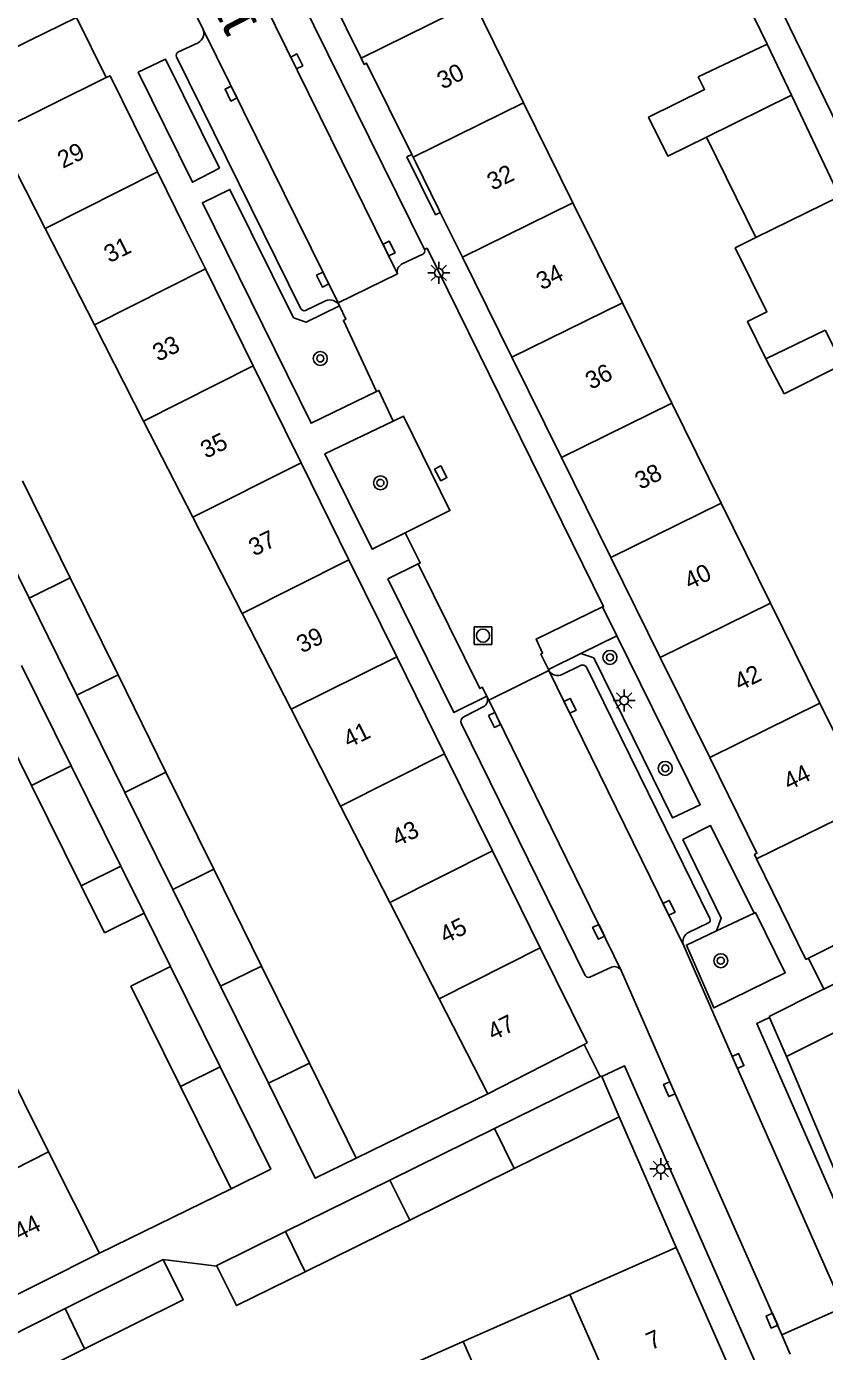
# Model space of a CAD drawing. Extents: x 132994 to 136000, y 393499 to 395512.
# Drawn here: x 134697.3 to 134742.9, y 394728.9 to 394804.6 of the extents above; entities that cross this region are included whole.
import ezdxf

# ---------------------------------------------------------------- set-up
doc = ezdxf.new("R2010")
doc.units = 0
for name, color, linetype in [('gg-afsc-erfafscheiding', 7, 'Continuous'), ('gg-afsc-hekwerk', 7, 'Continuous'), ('gg-afsc-muur', 7, 'Continuous'), ('gg-anno-huisnummerreeks BGT', 7, 'Continuous'), ('gg-anno-openbare ruimte label', 7, 'Continuous'), ('gg-bbg-bijgebouw', 7, 'Continuous'), ('gg-bbg-gedigitaliseerde bebouwing', 7, 'Continuous'), ('gg-bbg-gedigitaliseerde bijgebouw', 7, 'Continuous'), ('gg-bbg-hoofdgebouw', 7, 'Continuous'), ('gg-bbg-tussenscheiding', 7, 'Continuous'), ('gg-knt-verharding', 7, 'Continuous'), ('gg-knt-verharding nz', 7, 'Continuous'), ('gt-grn-groengrens', 7, 'Continuous'), ('gt-symb-boom', 7, 'Continuous'), ('gt-symb-kolk', 7, 'Continuous'), ('gt-symb-kolk center center', 7, 'Continuous'), ('gt-symb-lichtmast', 7, 'Continuous'), ('gt-symb-rioolschacht', 7, 'Continuous')]:
    doc.layers.add(name, color=color, linetype=linetype)

# ---------------------------------------------------------------- blocks, each defined once
blk = doc.blocks.new('gt0-KOLK')
at = {"layer": 'gt-symb-kolk'}
blk.add_lwpolyline([(0, 0), (0.375, 0), (0.375, 0.4), (-0.375, 0.4), (-0.375, 0), (0, 0)], dxfattribs=at)
blk = doc.blocks.new('gt0-BOOM')
at = {"layer": 'gt-symb-boom'}
for radius in [0.4, 0.2]:
    blk.add_circle((0, 0), radius, dxfattribs=at)
blk = doc.blocks.new('gt0-LMAST')
at = {"layer": 'gt-symb-lichtmast'}
for p, q in [((-0.182, 0.173), (-0.447, 0.438)), ((-0.005, 0.246), (-0.005, 0.621)), ((0.172, 0.173), (0.437, 0.438)), ((-0.255, -0.004), (-0.63, -0.004)), ((-0.182, -0.181), (-0.447, -0.446)), ((-0.005, -0.254), (-0.005, -0.629)), ((0.437, -0.446), (0.172, -0.181)), ((0.245, -0.004), (0.62, -0.004))]:
    blk.add_line(p, q, dxfattribs=at)
blk.add_circle((-0.005, -0.004), 0.25, dxfattribs=at)
blk = doc.blocks.new('gt0-RS')
at = {"layer": 'gt-symb-rioolschacht'}
blk.add_lwpolyline([(-0.5, -0.5), (0.5, -0.5), (0.5, 0.5), (-0.5, 0.5)], close=True, dxfattribs=at)
blk.add_circle((0, 0), 0.375, dxfattribs=at)
blk = doc.blocks.new('gt0-KOLKCC')
at = {"layer": 'gt-symb-kolk center center'}
blk.add_lwpolyline([(-0.375, 0.2), (0.375, 0.2), (0.375, -0.2), (-0.375, -0.2)], close=True, dxfattribs=at)

msp = doc.modelspace()

# ---------------------------------------------------------------- linework, layer by layer
at = {"layer": 'gg-afsc-erfafscheiding'}
for p, q in [((134700.152, 394805.133), (134697.46, 394803.809)), ((134701.846, 394801.69), (134700.152, 394805.133)), ((134704.011, 394753.92), (134705.519, 394750.873)), ((134723.659, 394743.596), (134716.14, 394739.923)), ((134708.982, 394738.168), (134701.455, 394734.48)), ((134708.179, 394733.749), (134705.104, 394734.114))]:
    msp.add_line(p, q, dxfattribs=at)
msp.add_lwpolyline([(134739.627, 394803.605), (134732.761, 394817.735), (134732.661, 394817.687)], dxfattribs=at)
at = {"layer": 'gg-afsc-hekwerk'}
for p, q in [((134741.993, 394751.347), (134742.877, 394749.586)), ((134729.176, 394746.418), (134730.078, 394744.59))]:
    msp.add_line(p, q, dxfattribs=at)
at = {"layer": 'gg-afsc-muur'}
for p, q in [((134697.46, 394803.809), (134687.151, 394798.731)), ((134740.73, 394745.72), (134743.66, 394738.82)), ((134731.18, 394742.28), (134734.43, 394734.81))]:
    msp.add_line(p, q, dxfattribs=at)
at = {"layer": 'gg-bbg-bijgebouw'}
for p, q in [((134739.627, 394803.605), (134735.696, 394801.738)), ((134741.018, 394800.683), (134739.627, 394803.605)), ((134743.772, 394794.897), (134741.018, 394800.683)), ((134746.082, 394751.197), (134742.877, 394749.586)), ((134742.877, 394749.586), (134742.703, 394749.499)), ((134742.703, 394749.499), (134739.74, 394748.01)), ((134740.73, 394745.72), (134747.055, 394748.891)), ((134739.74, 394748.01), (134739.766, 394747.95)), ((134739.766, 394747.95), (134740.73, 394745.72)), ((134730.078, 394744.59), (134730.16, 394744.63)), ((134730.16, 394744.63), (134730.183, 394744.577)), ((134730.183, 394744.577), (134731.18, 394742.28))]:
    msp.add_line(p, q, dxfattribs=at)
msp.add_lwpolyline([(134742.947, 394787.256), (134743.94, 394785.283), (134740.608, 394783.606)], dxfattribs=at)
at = {"layer": 'gg-bbg-gedigitaliseerde bebouwing'}
for p, q in [((134701.172, 394787.565), (134698.355, 394793.072)), ((134703.987, 394782.06), (134701.172, 394787.565)), ((134706.804, 394776.553), (134703.987, 394782.06)), ((134709.619, 394771.048), (134706.804, 394776.553)), ((134712.412, 394765.586), (134709.619, 394771.048)), ((134715.251, 394760.035), (134712.412, 394765.586)), ((134718.067, 394754.53), (134715.251, 394760.035)), ((134720.883, 394749.024), (134718.067, 394754.53)), ((134723.659, 394743.596), (134720.883, 394749.024)), ((134698.548, 394740.282), (134695.681, 394746.003)), ((134701.455, 394734.48), (134698.548, 394740.282)), ((134728.349, 394732.126), (134734.43, 394734.81)), ((134722.26, 394729.439), (134728.349, 394732.126)), ((134716.17, 394726.752), (134722.26, 394729.439))]:
    msp.add_line(p, q, dxfattribs=at)
msp.add_lwpolyline([(134701.846, 394801.69), (134695.543, 394798.571), (134698.355, 394793.072)], dxfattribs=at)
at = {"layer": 'gg-bbg-gedigitaliseerde bijgebouw'}
for p, q in [((134736.163, 394798.293), (134738.994, 394792.544)), ((134740.608, 394783.606), (134739.56, 394785.611)), ((134697.057, 394778.634), (134699.792, 394773.086)), ((134697.441, 394771.922), (134694.704, 394777.469)), ((134699.792, 394773.086), (134702.526, 394767.54)), ((134700.176, 394766.377), (134697.441, 394771.922)), ((134699.841, 394762.345), (134697.003, 394768.08)), ((134702.526, 394767.54), (134705.261, 394761.992)), ((134694.733, 394766.957), (134697.572, 394761.221)), ((134702.913, 394760.83), (134700.176, 394766.377)), ((134702.681, 394756.608), (134699.841, 394762.345)), ((134705.261, 394761.992), (134707.995, 394756.445)), ((134697.572, 394761.221), (134700.411, 394755.485)), ((134705.649, 394755.284), (134702.913, 394760.83)), ((134704.011, 394753.92), (134702.681, 394756.608)), ((134707.995, 394756.445), (134710.729, 394750.899)), ((134700.411, 394755.485), (134701.742, 394752.796)), ((134708.385, 394749.739), (134705.649, 394755.284)), ((134701.742, 394752.796), (134704.011, 394753.92)), ((134703.25, 394749.75), (134705.519, 394750.873)), ((134708.358, 394745.138), (134705.519, 394750.873)), ((134710.729, 394750.899), (134713.464, 394745.352)), ((134703.25, 394749.75), (134706.088, 394744.015)), ((134711.121, 394744.193), (134708.385, 394749.739)), ((134713.464, 394745.352), (134716.14, 394739.923)), ((134730.078, 394744.59), (134724.043, 394741.612)), ((134706.088, 394744.015), (134708.982, 394738.168)), ((134731.18, 394742.28), (134725.175, 394739.317)), ((134724.043, 394741.612), (134718.069, 394738.664)), ((134725.175, 394739.317), (134719.201, 394736.37)), ((134718.069, 394738.664), (134712.094, 394735.716)), ((134719.201, 394736.37), (134713.226, 394733.422)), ((134699.503, 394731.31), (134705.104, 394734.114)), ((134696.101, 394729.607), (134699.503, 394731.31)), ((134700.616, 394729.018), (134694.6, 394726.04))]:
    msp.add_line(p, q, dxfattribs=at)
for points in [[(134735.696, 394801.738), (134736.057, 394801.006), (134732.855, 394799.429), (134733.951, 394797.204), (134736.163, 394798.293)], [(134739.56, 394785.611), (134738.505, 394787.748), (134739.614, 394788.295), (134737.809, 394791.96), (134738.994, 394792.544)], [(134708.358, 394745.138), (134711.251, 394739.292), (134708.982, 394738.168)], [(134711.121, 394744.193), (134713.798, 394738.767), (134716.14, 394739.923)], [(134712.094, 394735.716), (134708.165, 394733.778), (134708.179, 394733.749)], [(134700.616, 394729.018), (134706.247, 394731.806), (134705.104, 394734.114)], [(134713.226, 394733.422), (134709.297, 394731.483), (134708.179, 394733.749)]]:
    msp.add_lwpolyline(points, dxfattribs=at)
at = {"layer": 'gg-bbg-hoofdgebouw'}
for p, q in [((134713.64, 394808.45), (134716.42, 394802.795)), ((134725.707, 394800.256), (134722.884, 394805.978)), ((134728.531, 394794.534), (134725.707, 394800.256)), ((134719.311, 394797.297), (134719.387, 394797.143)), ((134719.387, 394797.143), (134719.521, 394796.872)), ((134719.521, 394796.872), (134720.85, 394794.182)), ((134706.368, 394793.085), (134704.782, 394796.301)), ((134731.354, 394788.812), (134728.531, 394794.534)), ((134720.85, 394794.182), (134720.946, 394793.988)), ((134720.946, 394793.988), (134722.214, 394791.423)), ((134706.368, 394793.085), (134707.517, 394790.755)), ((134722.214, 394791.423), (134725.04, 394785.702)), ((134707.517, 394790.755), (134710.253, 394785.209)), ((134734.178, 394783.089), (134731.354, 394788.812)), ((134710.253, 394785.209), (134712.989, 394779.662)), ((134725.04, 394785.702), (134727.867, 394779.981)), ((134737.002, 394777.367), (134734.178, 394783.089)), ((134727.867, 394779.981), (134730.694, 394774.26)), ((134712.989, 394779.662), (134715.724, 394774.116)), ((134739.825, 394771.645), (134737.002, 394777.367)), ((134715.724, 394774.116), (134718.46, 394768.569)), ((134730.694, 394774.26), (134733.521, 394768.54)), ((134742.649, 394765.923), (134739.825, 394771.645)), ((134718.46, 394768.569), (134721.195, 394763.023)), ((134733.521, 394768.54), (134736.348, 394762.819)), ((134745.472, 394760.2), (134742.649, 394765.923)), ((134721.195, 394763.023), (134723.931, 394757.477)), ((134723.931, 394757.477), (134726.666, 394751.931)), ((134739.032, 394757.029), (134741.84, 394751.27)), ((134741.993, 394751.347), (134748.28, 394754.51)), ((134726.666, 394751.931), (134729.343, 394746.503)), ((134741.84, 394751.27), (134741.993, 394751.347)), ((134729.176, 394746.418), (134723.659, 394743.596)), ((134729.343, 394746.503), (134729.176, 394746.418)), ((134734.632, 394734.354), (134734.43, 394734.81)), ((134737.752, 394727.305), (134734.632, 394734.354))]:
    msp.add_line(p, q, dxfattribs=at)
for points in [[(134716.42, 394802.795), (134716.59, 394802.45), (134716.73, 394802.52), (134719.311, 394797.297)], [(134704.782, 394796.301), (134702.07, 394801.8), (134701.846, 394801.69)], [(134736.348, 394762.819), (134739.05, 394757.35), (134738.91, 394757.28), (134739.032, 394757.029)], [(134695.242, 394731.366), (134701.316, 394734.411), (134701.455, 394734.48)]]:
    msp.add_lwpolyline(points, dxfattribs=at)
at = {"layer": 'gg-bbg-tussenscheiding'}
for p, q in [((134716.42, 394802.795), (134722.884, 394805.978)), ((134736.163, 394798.293), (134741.018, 394800.683)), ((134719.387, 394797.143), (134725.707, 394800.256)), ((134704.782, 394796.301), (134698.355, 394793.072)), ((134722.214, 394791.423), (134728.531, 394794.534)), ((134738.994, 394792.544), (134743.772, 394794.897)), ((134707.517, 394790.755), (134701.172, 394787.565)), ((134725.04, 394785.702), (134731.354, 394788.812)), ((134739.56, 394785.611), (134742.947, 394787.256)), ((134710.253, 394785.209), (134703.987, 394782.06)), ((134727.867, 394779.981), (134734.178, 394783.089)), ((134712.989, 394779.662), (134706.804, 394776.553)), ((134730.694, 394774.26), (134737.002, 394777.367)), ((134715.724, 394774.116), (134709.619, 394771.048)), ((134699.792, 394773.086), (134697.441, 394771.922)), ((134733.521, 394768.54), (134739.825, 394771.645)), ((134718.46, 394768.569), (134712.412, 394765.586)), ((134702.526, 394767.54), (134700.176, 394766.377)), ((134736.348, 394762.819), (134742.649, 394765.923)), ((134721.195, 394763.023), (134715.251, 394760.035)), ((134697.572, 394761.221), (134699.841, 394762.345)), ((134705.261, 394761.992), (134702.913, 394760.83)), ((134739.032, 394757.029), (134745.472, 394760.2)), ((134723.931, 394757.477), (134718.067, 394754.53)), ((134700.411, 394755.485), (134702.681, 394756.608)), ((134707.995, 394756.445), (134705.649, 394755.284)), ((134726.666, 394751.931), (134720.883, 394749.024)), ((134710.729, 394750.899), (134708.385, 394749.739)), ((134706.088, 394744.015), (134708.358, 394745.138)), ((134713.464, 394745.352), (134711.121, 394744.193)), ((134725.175, 394739.317), (134724.043, 394741.612)), ((134692.322, 394737.098), (134698.548, 394740.282)), ((134719.201, 394736.37), (134718.069, 394738.664)), ((134713.226, 394733.422), (134712.094, 394735.716)), ((134731.7, 394724.533), (134728.349, 394732.126)), ((134700.616, 394729.018), (134699.503, 394731.31)), ((134725.61, 394721.847), (134722.26, 394729.439))]:
    msp.add_line(p, q, dxfattribs=at)
at = {"layer": 'gg-knt-verharding'}
for p, q in [((134704.812, 394809.674), (134707.381, 394804.478)), ((134712.937, 394806.265), (134720.041, 394791.867)), ((134707.098, 394803.688), (134705.947, 394803.144)), ((134705.866, 394802.876), (134712.983, 394788.464)), ((134719.951, 394791.602), (134718.735, 394791.018)), ((134715.101, 394788.807), (134718.509, 394790.479)), ((134713.246, 394788.384), (134714.375, 394788.925)), ((134715.101, 394788.807), (134715.184, 394788.637)), ((134731.033, 394769.784), (134730.219, 394771.429)), ((134727.124, 394767.849), (134728.979, 394768.768)), ((134723.713, 394766.104), (134727.15, 394767.796)), ((134727.124, 394767.849), (134727.15, 394767.796)), ((134723.607, 394766.32), (134723.713, 394766.104)), ((134723.407, 394765.71), (134722.286, 394765.145)), ((134722.151, 394764.745), (134729.233, 394750.352)), ((134736.275, 394753.36), (134735.169, 394752.833)), ((134736.745, 394752.912), (134738.887, 394753.918)), ((134729.491, 394750.265), (134730.729, 394750.834)), ((134740.479, 394729.813), (134743.978, 394731.381)), ((134740.479, 394729.813), (134740.958, 394728.704))]:
    msp.add_line(p, q, dxfattribs=at)
for points in [[(134708.316, 394796.52), (134706.772, 394795.715), (134703.675, 394801.995), (134705.234, 394802.756), (134708.316, 394796.52)], [(134719.311, 394797.297), (134719.039, 394797.163), (134720.676, 394793.854), (134720.946, 394793.988)], [(134715.184, 394788.637), (134713.275, 394787.713), (134712.555, 394787.966), (134708.924, 394795.304), (134707.351, 394794.524), (134713.564, 394781.927), (134717.301, 394783.74)], [(134720.041, 394791.867), (134720.191, 394791.94), (134730.282, 394771.46), (134730.219, 394771.429)], [(134715.184, 394788.637), (134715.554, 394787.886), (134715.405, 394787.813), (134717.301, 394783.74)], [(134718.261, 394782.052), (134717.44, 394783.805), (134717.301, 394783.74)], [(134718.948, 394775.67), (134721.501, 394776.939), (134718.846, 394782.333), (134718.261, 394782.052)], [(134718.261, 394782.052), (134714.351, 394780.175), (134717.052, 394774.728), (134718.948, 394775.67)], [(134718.948, 394775.67), (134719.805, 394773.946), (134719.684, 394773.891)], [(134719.684, 394773.891), (134717.953, 394773.036), (134721.721, 394765.39), (134723.607, 394766.32)], [(134719.684, 394773.891), (134723.207, 394766.765), (134723.349, 394766.835), (134723.607, 394766.32)], [(134730.219, 394771.429), (134726.419, 394769.589), (134726.796, 394768.792), (134726.687, 394768.738), (134727.124, 394767.849)], [(134731.033, 394769.784), (134735.81, 394760.125), (134734.214, 394759.372), (134729.716, 394768.512), (134728.979, 394768.768)], [(134727.922, 394767.565), (134729.006, 394768.107), (134729.153, 394768.106), (134729.282, 394768.031), (134736.349, 394753.618)], [(134738.887, 394753.918), (134736.403, 394758.932), (134734.815, 394758.13), (134737.009, 394753.628), (134736.745, 394752.912)], [(134738.887, 394753.918), (134738.958, 394753.952), (134740.659, 394750.506), (134736.592, 394748.506), (134735.015, 394752.099), (134736.745, 394752.912)], [(134743.978, 394731.381), (134737.786, 394745.39), (134734.872, 394752.045)], [(134740.479, 394729.813), (134734.225, 394743.942), (134731.308, 394750.613)], [(134739.766, 394747.95), (134739.04, 394747.618), (134743.598, 394737.218), (134744.232, 394737.49)], [(134730.183, 394744.577), (134731.484, 394745.194), (134739.107, 394727.905)]]:
    msp.add_lwpolyline(points, dxfattribs=at)
for centre, radius, start, end in [((134706.823, 394804.232), 0.61, 296.82875, 23.75338), ((134706.062, 394802.963), 0.214, 122.34588, 204.02041), ((134719.867, 394791.778), 0.195, 295.51034, 26.97236), ((134718.932, 394790.618), 0.446, 116.27581, 198.22807), ((134714.628, 394788.355), 0.624, 26.90546, 113.90358), ((134713.157, 394788.565), 0.201, 210.04214, 296.12017), ((134727.663, 394768.104), 0.598, 210.97939, 295.70384), ((134723.183, 394766.121), 0.468, 298.53719, 25.1574), ((134722.421, 394764.877), 0.3, 116.6429, 206.05802), ((134736.193, 394753.523), 0.182, 296.58112, 31.4108), ((134735.415, 394752.29), 0.596, 114.40655, 204.29024), ((134729.408, 394750.445), 0.198, 207.92397, 294.80686), ((134730.895, 394750.4), 0.465, 27.28835, 110.92869)]:
    msp.add_arc(centre, radius, start, end, dxfattribs=at)
at = {"layer": 'gg-knt-verharding nz'}
for p, q in [((134710.873, 394805.941), (134718.509, 394790.479)), ((134740.233, 394806.014), (134743.658, 394798.961)), ((134707.381, 394804.478), (134715.101, 394788.807)), ((134727.15, 394767.796), (134734.872, 394752.045)), ((134723.713, 394766.104), (134731.308, 394750.613))]:
    msp.add_line(p, q, dxfattribs=at)
at = {"layer": 'gt-grn-groengrens'}
msp.add_line((134728.979, 394768.768), (134731.033, 394769.784), dxfattribs=at)

# ---------------------------------------------------------------- block references
at = {"layer": 'gt-symb-boom'}
for p in [(134714.086, 394785.636), (134717.526, 394778.525), (134730.647, 394768.548), (134733.808, 394762.2), (134736.983, 394751.205)]:
    msp.add_blockref('gt0-BOOM', p, dxfattribs=at)
at = {"layer": 'gt-symb-kolk'}
for p, rotation in [((134712.559, 394802.533), -63.74172644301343), ((134709.166, 394800.866), 116.30159927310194), ((134717.839, 394791.831), -63.74172644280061), ((134714.4, 394790.231), 116.20413765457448), ((134728.184, 394765.687), -63.88608736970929), ((134724.23, 394765.054), 116.20413765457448), ((134733.844, 394754.14), -63.849997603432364), ((134730.176, 394752.943), 116.15000239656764), ((134737.786, 394745.39), -66.17516418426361), ((134734.225, 394743.942), 113.60442574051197), ((134740.086, 394730.701), 113.87891015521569)]:
    msp.add_blockref('gt0-KOLK', p, dxfattribs=dict(at, rotation=rotation))
at = {"layer": 'gt-symb-kolk center center', "rotation": -62.58685277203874}
msp.add_blockref('gt0-KOLKCC', (134720.975, 394779.068), dxfattribs=at)
at = {"layer": 'gt-symb-lichtmast'}
for p in [(134720.865, 394790.53), (134731.465, 394766.088), (134733.561, 394739.3)]:
    msp.add_blockref('gt0-LMAST', p, dxfattribs=at)
at = {"layer": 'gt-symb-rioolschacht'}
msp.add_blockref('gt0-RS', (134723.39, 394769.789), dxfattribs=at)

# ---------------------------------------------------------------- texts
at = {"layer": 'gg-anno-huisnummerreeks BGT'}
for s, rotation, p in [('30', 26.3, (134721.076, 394800.999)), ('29', 26.2, (134699.37, 394796.473)), ('32', 26.3, (134723.933, 394795.217)), ('31', 26.2, (134702.031, 394791.079)), ('34', 26.3, (134726.746, 394789.525)), ('33', 26.2, (134704.813, 394785.437)), ('36', 26.3, (134729.556, 394783.837)), ('35', 26.2, (134707.55, 394779.89)), ('38', 26.3, (134732.383, 394778.116)), ('37', 26.2, (134710.303, 394774.308)), ('40', 26.3, (134735.21, 394772.396)), ('39', 26.2, (134713.036, 394768.765)), ('42', 26.3, (134738.067, 394766.614)), ('41', 26.2, (134715.709, 394763.347)), ('44', 26.3, (134740.879, 394760.922)), ('43', 26.2, (134718.491, 394757.705)), ('45', 26.2, (134721.227, 394752.16)), ('47', 26.2, (134723.964, 394746.609)), ('44', 26.3, (134696.865, 394735.176)), ('7', 23.8, (134732.994, 394728.93))]:
    msp.add_text(s, height=1, rotation=rotation, dxfattribs=at).set_placement(p)
at = {"layer": 'gg-anno-openbare ruimte label'}
msp.add_text('Dr. P. van Hoekstraat', height=2.5, rotation=296.9, dxfattribs=at).set_placement((134694.325, 394832.49))

doc.saveas('drawing.dxf')
